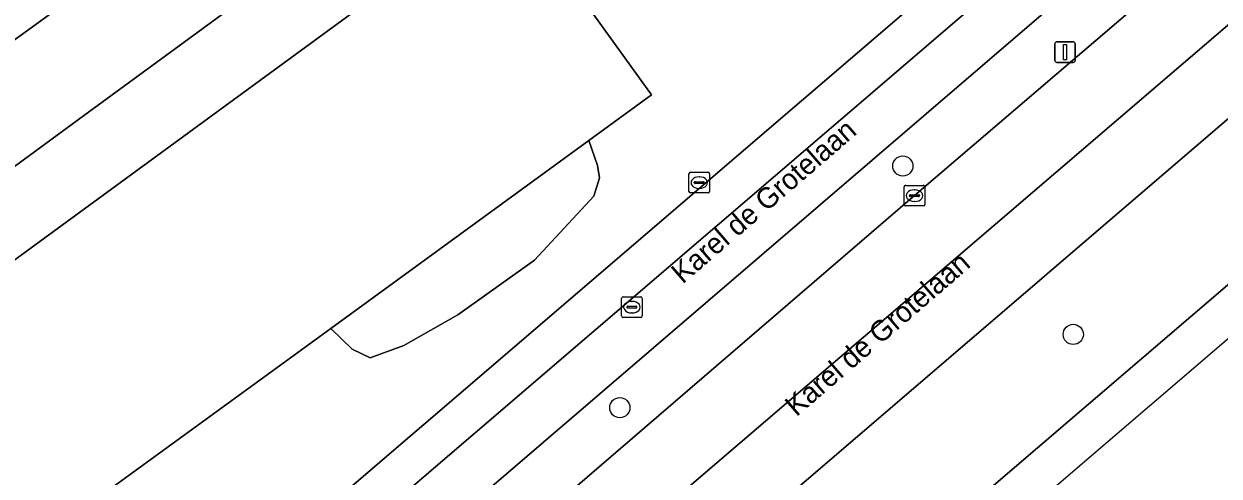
# Model space of a CAD drawing. Extents: x 159039 to 160102, y 381214 to 382524.
# Drawn here: x 159296.1 to 159354, y 381381.3 to 381403.1 of the extents above; entities that cross this region are included whole.
import ezdxf

# ---------------------------------------------------------------- set-up
doc = ezdxf.new("R2010")
doc.units = 0
for name, color, linetype in [('IMGEO_Berm_groen', 7, 'Continuous'), ('IMGEO_Boom', 7, 'Continuous'), ('IMGEO_Fietspad_gesloten', 7, 'Continuous'), ('IMGEO_Groenvoorziening', 7, 'Continuous'), ('IMGEO_Kolk', 7, 'Continuous'), ('IMGEO_Lichtmast', 7, 'Continuous'), ('IMGEO_Openbare_ruimte_label', 7, 'Continuous'), ('IMGEO_Pand', 7, 'Continuous'), ('IMGEO_Parkeervlak_open', 7, 'Continuous'), ('IMGEO_Rijbaan_lokaal_halfverhard', 7, 'Continuous'), ('IMGEO_Rijbaan_regionaal_gesloten', 7, 'Continuous'), ('IMGEO_Rioolput', 7, 'Continuous'), ('IMGEO_Voetpad_open', 7, 'Continuous')]:
    doc.layers.add(name, color=color, linetype=linetype)

msp = doc.modelspace()

# ---------------------------------------------------------------- linework, layer by layer
at = {"layer": 'IMGEO_Berm_groen'}
for points in [[(159529.443, 381560.38), (159495.714, 381524.98), (159488.86, 381518.149), (159474.06, 381504.012), (159461.511, 381492.336), (159448.426, 381480.359), (159432.909, 381466.414), (159416.317, 381451.803), (159409.309, 381445.71), (159404.195, 381441.263), (159306.514, 381357.491)], [(159310.488, 381352.927), (159355.053, 381391.082), (159413.374, 381441.268), (159418.54, 381445.713), (159436.893, 381461.755)], [(159301.884, 381362.731), (159304.87, 381365.271), (159339.224, 381394.831), (159354.89, 381408.246), (159395.563, 381443.073)], [(159388.224, 381440.332), (159371.651, 381426.113), (159345.134, 381403.373), (159318.648, 381380.652), (159300.932, 381365.516), (159300.143, 381364.853), (159300.061, 381364.742)]]:
    msp.add_lwpolyline(points, dxfattribs=at)
at = {"layer": 'IMGEO_Boom'}
for centre in [(159338.659, 381396.267), (159346.911, 381388.113), (159324.954, 381384.566)]:
    msp.add_circle(centre, 0.489, dxfattribs=at)
at = {"layer": 'IMGEO_Fietspad_gesloten'}
for points in [[(159389.964, 381446.415), (159354.006, 381415.613), (159353.612, 381413.948), (159352.874, 381413.294), (159300.496, 381368.385)], [(159296.829, 381362.954), (159300.061, 381364.742), (159300.143, 381364.853), (159300.932, 381365.516), (159318.648, 381380.652), (159345.134, 381403.373), (159371.651, 381426.113)]]:
    msp.add_lwpolyline(points, dxfattribs=at)
at = {"layer": 'IMGEO_Groenvoorziening'}
for points in [[(159352.036, 381415.106), (159346.19, 381421.852), (159342.634, 381418.861), (159339.205, 381422.939), (159338.791, 381422.584), (159339.857, 381421.328), (159340.616, 381420.455), (159327.66, 381409.327), (159325.825, 381411.452), (159324.89, 381410.649), (159324.717, 381410.854), (159323.69, 381412.075), (159318.2, 381418.731), (159315.862, 381417.037), (159318.687, 381413.139), (159316.66, 381411.652), (159313.605, 381409.412), (159298.99, 381398.693), (159289.128, 381391.46), (159286.146, 381395.501), (159280.338, 381391.218), (159297.175, 381368.084)], [(159318.449, 381408.412), (159319.619, 381409.269), (159326.496, 381399.717), (159323.45, 381397.5), (159323.878, 381396.287), (159323.979, 381395.687), (159323.693, 381394.801), (159320.821, 381391.708), (159317.105, 381389.065), (159314.5, 381387.575), (159312.861, 381386.98), (159312, 381387.39), (159310.956, 381388.405), (159294.623, 381376.516), (159291.687, 381380.535), (159289.861, 381379.251), (159281.722, 381390.399), (159281.63, 381390.527), (159286.22, 381393.893), (159289.626, 381389.249), (159290.547, 381387.99)], [(159323.878, 381396.287), (159323.45, 381397.5), (159310.956, 381388.405), (159312, 381387.39), (159312.861, 381386.98), (159314.5, 381387.575), (159317.105, 381389.065), (159320.821, 381391.708), (159323.693, 381394.801), (159323.979, 381395.687)]]:
    msp.add_lwpolyline(points, close=True, dxfattribs=at)
at = {"layer": 'IMGEO_Kolk'}
for p, q in [((159328.302, 381395.036), (159328.302, 381395.888)), ((159328.377, 381395.962), (159329.229, 381395.962)), ((159328.561, 381395.456), (159328.561, 381395.468)), ((159328.604, 381395.505), (159329.002, 381395.505)), ((159328.79, 381395.742), (159328.815, 381395.742)), ((159329.045, 381395.468), (159329.045, 381395.456)), ((159329.303, 381395.888), (159329.303, 381395.036)), ((159329.229, 381394.962), (159328.377, 381394.962)), ((159328.999, 381395.419), (159328.601, 381395.419)), ((159328.813, 381395.182), (159328.788, 381395.182)), ((159338.723, 381394.405), (159338.723, 381395.257)), ((159338.798, 381395.331), (159339.65, 381395.331)), ((159339.025, 381394.874), (159339.423, 381394.874)), ((159339.211, 381395.111), (159339.236, 381395.111)), ((159339.724, 381395.257), (159339.724, 381394.405)), ((159339.65, 381394.331), (159338.798, 381394.331)), ((159338.982, 381394.825), (159338.982, 381394.837)), ((159339.42, 381394.788), (159339.022, 381394.788)), ((159339.234, 381394.551), (159339.209, 381394.551)), ((159339.466, 381394.837), (159339.466, 381394.825))]:
    msp.add_line(p, q, dxfattribs=at)
for points in [[(159328.302, 381395.036), (159328.302, 381395.888)], [(159328.377, 381395.962), (159329.229, 381395.962)], [(159329.303, 381395.888), (159329.303, 381395.036)], [(159329.229, 381394.962), (159328.377, 381394.962)], [(159338.723, 381394.405), (159338.723, 381395.257)], [(159338.798, 381395.331), (159339.65, 381395.331)], [(159339.724, 381395.257), (159339.724, 381394.405)], [(159339.65, 381394.331), (159338.798, 381394.331)]]:
    msp.add_lwpolyline(points, dxfattribs=at)
for centre, radius, start, end in [((159328.379, 381395.886), 0.0765, 91.55205, 178.44795), ((159328.379, 381395.886), 0.0765, 91.55205, 178.44795), ((159328.601, 381395.465), 0.0403, 85.87752, 175.75265), ((159328.598, 381395.455), 0.0366, 178.93798, 274.71019), ((159329.002, 381395.462), 0.043, 264.86636, 352.45326), ((159329.006, 381395.467), 0.0386, 1.73085, 96.63898), ((159329.227, 381395.886), 0.0765, 1.55205, 88.44795), ((159329.227, 381395.886), 0.0765, 1.55205, 88.44795), ((159328.379, 381395.038), 0.0765, 181.55205, 268.44795), ((159328.379, 381395.038), 0.0765, 181.55205, 268.44795), ((159329.227, 381395.038), 0.0765, 271.55205, 358.44795), ((159329.227, 381395.038), 0.0765, 271.55205, 358.44795), ((159338.8, 381395.255), 0.0765, 91.55205, 178.44795), ((159338.8, 381395.255), 0.0765, 91.55205, 178.44795), ((159339.022, 381394.834), 0.0403, 85.87752, 175.75265), ((159339.427, 381394.836), 0.0386, 1.73085, 96.63898), ((159339.648, 381395.255), 0.0765, 1.55205, 88.44795), ((159339.648, 381395.255), 0.0765, 1.55205, 88.44795), ((159338.8, 381394.407), 0.0765, 181.55205, 268.44795), ((159338.8, 381394.407), 0.0765, 181.55205, 268.44795), ((159339.019, 381394.824), 0.0366, 178.93798, 274.71019), ((159339.423, 381394.831), 0.043, 264.86636, 352.45326), ((159339.648, 381394.407), 0.0765, 271.55205, 358.44795), ((159339.648, 381394.407), 0.0765, 271.55205, 358.44795)]:
    msp.add_arc(centre, radius, start, end, dxfattribs=at)
for centre, major_axis, ratio, start_param, end_param in [((159328.789, 381395.462), (-0.387, 0.002), 0.722429, 4.712389, 7.853982), ((159328.814, 381395.462), (-0.39, 0.002), 0.717154, 1.570796, 4.712389), ((159339.21, 381394.831), (-0.387, 0.002), 0.722429, 4.712389, 7.853982), ((159339.235, 381394.831), (-0.39, 0.002), 0.717154, 1.570796, 4.712389)]:
    msp.add_ellipse(centre, major_axis=major_axis, ratio=ratio, start_param=start_param, end_param=end_param, dxfattribs=at)
at = {"layer": 'IMGEO_Lichtmast'}
for p, q in [((159346.013, 381401.38), (159346.013, 381402.18)), ((159346.013, 381402.18), (159346.013, 381401.38)), ((159346.113, 381402.28), (159346.903, 381402.28)), ((159346.903, 381402.28), (159346.113, 381402.28)), ((159347.003, 381402.18), (159347.003, 381401.38)), ((159347.003, 381401.38), (159347.003, 381402.18)), ((159346.903, 381401.28), (159346.113, 381401.28)), ((159346.113, 381401.28), (159346.903, 381401.28))]:
    msp.add_line(p, q, dxfattribs=at)
msp.add_lwpolyline([(159346.433, 381402.155), (159346.583, 381402.155), (159346.583, 381401.405), (159346.433, 381401.405), (159346.433, 381402.155)], dxfattribs=at)
for centre, start, end in [((159346.113, 381402.18), 90, 180), ((159346.113, 381402.18), 90, 180), ((159346.903, 381402.18), 0, 90), ((159346.903, 381402.18), 360, 90), ((159346.113, 381401.38), 180, 270), ((159346.113, 381401.38), 180, 270), ((159346.903, 381401.38), 270, 0), ((159346.903, 381401.38), 270, 0)]:
    msp.add_arc(centre, 0.1, start, end, dxfattribs=at)
at = {"layer": 'IMGEO_Pand'}
msp.add_lwpolyline([(159323.45, 381397.5), (159326.496, 381399.717), (159319.619, 381409.269), (159318.449, 381408.412), (159290.547, 381387.99), (159289.626, 381389.249), (159286.22, 381393.893), (159281.63, 381390.527), (159281.722, 381390.399), (159289.861, 381379.251), (159291.687, 381380.535), (159294.623, 381376.516), (159310.956, 381388.405)], close=True, dxfattribs=at)
at = {"layer": 'IMGEO_Parkeervlak_open'}
msp.add_lwpolyline([(159313.605, 381409.412), (159310.736, 381413.322), (159286.146, 381395.501), (159289.128, 381391.46), (159298.99, 381398.693)], close=True, dxfattribs=at)
at = {"layer": 'IMGEO_Rijbaan_lokaal_halfverhard'}
msp.add_lwpolyline([(159310.736, 381413.322), (159313.804, 381415.546), (159315.862, 381417.037), (159318.2, 381418.731), (159317.581, 381419.482), (159315.506, 381421.872), (159315.041, 381422.408), (159277.551, 381395.074), (159280.338, 381391.218), (159286.146, 381395.501)], close=True, dxfattribs=at)
at = {"layer": 'IMGEO_Rijbaan_regionaal_gesloten'}
msp.add_lwpolyline([(159228.975, 381280.421), (159306.518, 381346.877), (159416.77, 381441.367), (159489.887, 381508.356), (159537.905, 381552.349), (159536.368, 381553.774), (159525.014, 381542.388), (159507.251, 381525.399), (159490.066, 381509.393), (159472.78, 381493.666), (159455.885, 381478.555), (159436.893, 381461.755), (159418.54, 381445.713), (159413.374, 381441.268), (159355.053, 381391.082), (159310.488, 381352.927), (159307.398, 381350.309), (159303.986, 381347.368), (159283.05, 381329.34), (159260.576, 381309.867), (159249.066, 381300.002), (159229.476, 381283.439), (159228.183, 381282.334)], close=True, dxfattribs=at)
for points in [[(159401.924, 381443.755), (159383.498, 381428.039), (159370.545, 381416.887), (159355.279, 381403.848), (159336.854, 381388.065), (159324.607, 381377.572), (159309.361, 381364.454), (159296.948, 381353.793), (159281.84, 381340.822), (159270.676, 381331.27), (159261.119, 381323.01), (159249.8, 381313.294), (159228.218, 381294.768), (159223.955, 381291.092), (159225.475, 381287.828), (159227.152, 381289.263), (159239.336, 381299.76), (159300.055, 381351.913), (159303.395, 381354.784), (159303.532, 381354.91), (159306.514, 381357.491), (159404.195, 381441.263)], [(159324.607, 381377.572), (159336.854, 381388.065), (159355.279, 381403.848), (159370.545, 381416.887), (159383.498, 381428.039), (159401.924, 381443.755)], [(159395.563, 381443.073), (159354.89, 381408.246), (159339.224, 381394.831), (159304.87, 381365.271)]]:
    msp.add_lwpolyline(points, dxfattribs=at)
at = {"layer": 'IMGEO_Rioolput'}
for p, q in [((159325.041, 381389.007), (159325.041, 381389.859)), ((159325.116, 381389.933), (159325.968, 381389.933)), ((159325.529, 381389.713), (159325.554, 381389.713)), ((159326.042, 381389.859), (159326.042, 381389.007)), ((159325.3, 381389.427), (159325.3, 381389.439)), ((159325.738, 381389.39), (159325.34, 381389.39)), ((159325.343, 381389.476), (159325.741, 381389.476)), ((159325.552, 381389.153), (159325.527, 381389.153)), ((159325.784, 381389.439), (159325.784, 381389.427)), ((159325.968, 381388.933), (159325.116, 381388.933))]:
    msp.add_line(p, q, dxfattribs=at)
for points in [[(159325.041, 381389.007), (159325.041, 381389.859)], [(159325.116, 381389.933), (159325.968, 381389.933)], [(159326.042, 381389.859), (159326.042, 381389.007)], [(159325.968, 381388.933), (159325.116, 381388.933)]]:
    msp.add_lwpolyline(points, dxfattribs=at)
for centre, radius, start, end in [((159325.118, 381389.857), 0.0765, 91.55205, 178.44795), ((159325.118, 381389.857), 0.0765, 91.55205, 178.44795), ((159325.966, 381389.857), 0.0765, 1.55205, 88.44795), ((159325.966, 381389.857), 0.0765, 1.55205, 88.44795), ((159325.34, 381389.436), 0.0403, 85.87752, 175.75265), ((159325.337, 381389.426), 0.0366, 178.93798, 274.71019), ((159325.741, 381389.433), 0.043, 264.86636, 352.45326), ((159325.745, 381389.438), 0.0386, 1.73085, 96.63898), ((159325.118, 381389.009), 0.0765, 181.55205, 268.44795), ((159325.118, 381389.009), 0.0765, 181.55205, 268.44795), ((159325.966, 381389.009), 0.0765, 271.55205, 358.44795), ((159325.966, 381389.009), 0.0765, 271.55205, 358.44795)]:
    msp.add_arc(centre, radius, start, end, dxfattribs=at)
for centre, major_axis, ratio, start_param, end_param in [((159325.528, 381389.433), (-0.387, 0.002), 0.722429, 4.712389, 7.853982), ((159325.553, 381389.433), (-0.39, 0.002), 0.717154, 1.570796, 4.712389)]:
    msp.add_ellipse(centre, major_axis=major_axis, ratio=ratio, start_param=start_param, end_param=end_param, dxfattribs=at)
at = {"layer": 'IMGEO_Voetpad_open'}
for points in [[(159428.409, 381481.311), (159428.197, 381481.125), (159421.861, 381475.546), (159418.061, 381472.201), (159415.578, 381471.202), (159411.724, 381467.861), (159410.608, 381466.883), (159398.293, 381456.146), (159389.259, 381448.283), (159384.956, 381444.61), (159373.647, 381434.956), (159358.202, 381421.771), (159356.255, 381420.115), (159352.5, 381416.855), (159352.036, 381415.106), (159297.175, 381368.084), (159294.711, 381365.624)], [(159300.496, 381368.385), (159352.874, 381413.294), (159353.612, 381413.948), (159354.006, 381415.613), (159389.964, 381446.415)]]:
    msp.add_lwpolyline(points, dxfattribs=at)

# ---------------------------------------------------------------- texts
at = {"layer": 'IMGEO_Openbare_ruimte_label'}
for p in [(159327.993, 381390.524), (159333.502, 381384.097)]:
    msp.add_text('Karel de Grotelaan', height=1, rotation=40.78157, dxfattribs=at).set_placement(p)

doc.saveas('drawing.dxf')
